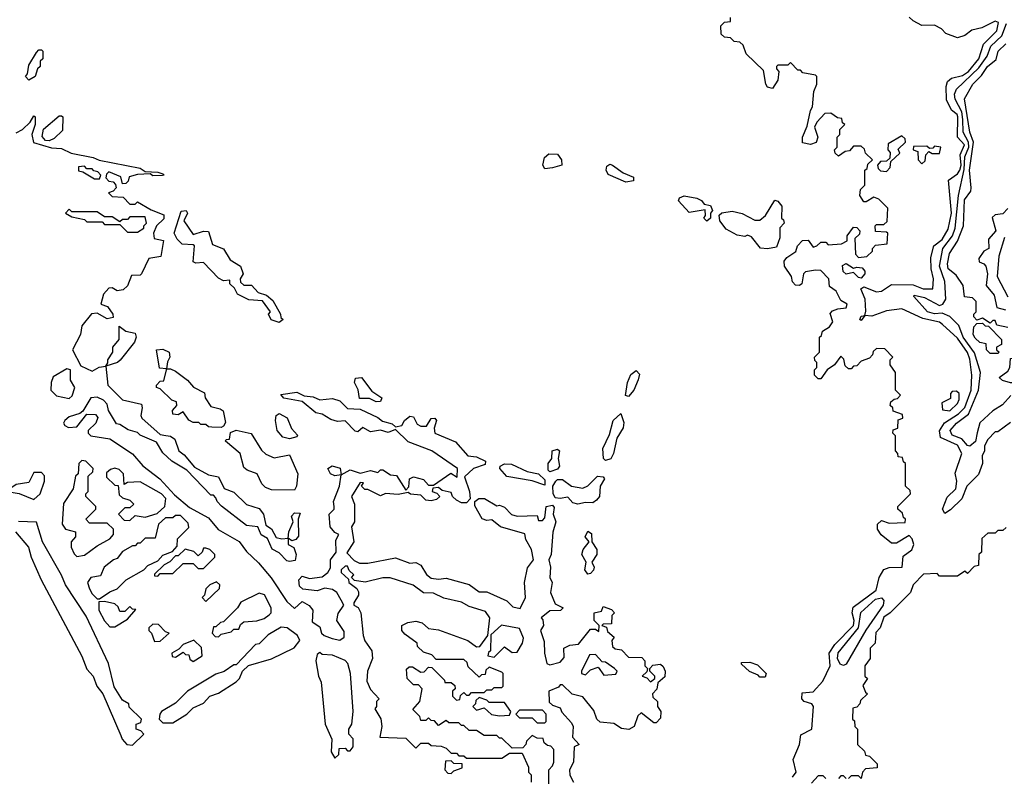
# Model space of a CAD drawing. Extents: x 2737310 to 2869991, y 870230 to 1012730.
# Tile 426 of 479: x 2808159 to 2812051, y 930929 to 933919. Entities that reach past the tile are written whole.
import ezdxf

# ---------------------------------------------------------------- set-up
doc = ezdxf.new("R2010")
doc.units = 0

msp = doc.modelspace()

# ---------------------------------------------------------------- linework, layer by layer
at = {"layer": '0CON02XD'}
for points in [[(2811380, 932555), (2811350, 932535), (2811325, 932500), (2811315, 932500), (2811300, 932515), (2811300, 932535), (2811310, 932545), (2811310, 932565), (2811301.7, 932571.7), (2811300, 932585), (2811320, 932605), (2811320, 932665), (2811328.3, 932671.7), (2811331.7, 932688.3), (2811360, 932705), (2811372.5, 932725), (2811362.5, 932757.5), (2811371.7, 932768.3), (2811393, 932777), (2811425, 932780), (2811430, 932795), (2811405, 932810), (2811386.4, 932846.4), (2811360, 932865), (2811357.5, 932895), (2811325, 932927.5), (2811305, 932930), (2811265, 932922.5), (2811257.5, 932915), (2811250, 932875), (2811241.7, 932868.3), (2811225, 932870), (2811213, 932883), (2811210, 932905), (2811182.5, 932945), (2811180, 932965), (2811190.7, 932979.3), (2811226.4, 933003.6), (2811233.8, 933026.2), (2811253, 933047), (2811275, 933047.5), (2811295, 933020), (2811310, 933025), (2811325, 933040), (2811345, 933040), (2811355, 933030), (2811407, 933033), (2811430, 933045), (2811430, 933065), (2811455, 933100), (2811468.3, 933098.3), (2811480, 933085), (2811478.3, 933071.7), (2811460, 933055), (2811463, 932993), (2811475, 932980), (2811507, 932983), (2811530, 933005), (2811530, 933015), (2811541.7, 933028.3), (2811587, 933033), (2811590, 933075), (2811585, 933080), (2811541.7, 933081.7), (2811540, 933105), (2811545, 933110), (2811575, 933110), (2811588.3, 933121.7), (2811590, 933175), (2811555, 933210), (2811535, 933217.5), (2811505, 933200), (2811495, 933200), (2811480, 933225), (2811481.7, 933248.3), (2811500, 933265), (2811500, 933325), (2811508.3, 933331.7), (2811511.7, 933348.3), (2811530, 933365), (2811501.7, 933391.7), (2811498.3, 933408.3), (2811485, 933420), (2811455, 933420), (2811438.3, 933401.7), (2811421.7, 933398.3), (2811395, 933380), (2811381.7, 933391.7), (2811380, 933405), (2811390, 933415), (2811390, 933455), (2811400, 933465), (2811400, 933485), (2811420, 933505), (2811411.7, 933511.7), (2811408.3, 933528.3), (2811391.7, 933531.7), (2811365, 933550), (2811341.7, 933548.3), (2811310, 933515), (2811300, 933495), (2811313.3, 933455), (2811306.4, 933433.6), (2811285, 933426.7), (2811253.3, 933433.3), (2811252.5, 933455), (2811271.7, 933498.3), (2811285, 933560), (2811292.5, 933575), (2811297.5, 933635), (2811310, 933665), (2811310, 933695), (2811305, 933700), (2811255, 933710), (2811245, 933720), (2811235, 933720), (2811205, 933750), (2811195, 933740), (2811155, 933740), (2811150, 933735), (2811150, 933725), (2811160, 933715), (2811155, 933680), (2811135, 933647.5), (2811115, 933652.5), (2811107.5, 933665), (2811098.3, 933718.3), (2811030, 933785), (2811018.3, 933818.3), (2811005, 933830), (2810983, 933833), (2810968.3, 933848.3), (2810945, 933850), (2810931.7, 933861.7), (2810930, 933895), (2810945, 933910), (2810968.3, 933911.7), (2810968.3, 933928.3)], [(2812075, 932327.5), (2812025, 932290), (2812015, 932290), (2811985, 932260), (2811972.5, 932235), (2811972.5, 932215), (2811963.3, 932195), (2811963.8, 932165), (2811948.3, 932121.7), (2811902.5, 932075), (2811882.5, 932025), (2811838.6, 931981.4), (2811815, 931967.5), (2811806.7, 931985), (2811825, 932032.5), (2811858.8, 932065), (2811862.5, 932095), (2811857, 932127), (2811882.5, 932205), (2811865, 932237.5), (2811798.1, 932268.1), (2811794.1, 932294.1), (2811814.5, 932325.5), (2811869.1, 932360.9), (2811895, 932386), (2811919.2, 932455), (2811922, 932515), (2811915, 932577.5), (2811905, 932603.8), (2811865, 932660), (2811806.7, 932715), (2811794.1, 932724.1), (2811728.3, 932738.3), (2811645, 932776.7), (2811585, 932769.2), (2811527, 932747), (2811500, 932750), (2811485, 932730), (2811480, 932735), (2811485, 932747.5), (2811500, 932750), (2811503, 932767), (2811501.2, 932815), (2811483.8, 932855), (2811495, 932863.3), (2811545, 932843.8), (2811565, 932846.2), (2811605, 932873.3), (2811690.8, 932870.8), (2811730, 932855), (2811767.5, 932855), (2811771.2, 932895), (2811762, 932935), (2811760.7, 932979.3), (2811772.5, 933025), (2811805, 933051.2), (2811828.3, 933091.7), (2811842.5, 933155), (2811830, 933285), (2811865, 933310), (2811875.3, 933324.7), (2811879.6, 933345), (2811875.6, 933385), (2811893.1, 933425), (2811865.8, 933455), (2811867.5, 933535), (2811863.8, 933545), (2811842.3, 933562.3), (2811822.3, 933602.3), (2811821.2, 933655), (2811826.7, 933675), (2811842.3, 933687.7), (2811885, 933699.2), (2811909.2, 933715), (2811949.4, 933765), (2811967.9, 933822.1), (2812021.2, 933875), (2812028, 933908), (2812015, 933913.8), (2811962.1, 933887.9), (2811921.9, 933878.1), (2811895, 933856.7), (2811865, 933847.5), (2811820, 933865), (2811803, 933883), (2811775, 933897.5), (2811725, 933896.7), (2811690, 933915), (2811675, 933930)], [(2812076.4, 932433.6), (2812043, 932397), (2812005, 932373.3), (2811954.4, 932325.6), (2811943.6, 932286.4), (2811937.3, 932252.7), (2811915, 932233.8), (2811905, 932236.7), (2811882.1, 932262.1), (2811845, 932277.5), (2811836.7, 932295), (2811861.2, 932325), (2811909.4, 932360.6), (2811949.2, 932455), (2811956, 932525), (2811932.6, 932602.6), (2811888.1, 932665), (2811870.5, 932710.5), (2811835, 932746.7), (2811805, 932760), (2811775, 932756.7), (2811747.5, 932765), (2811692.5, 932825), (2811695, 932830), (2811735, 932821.2), (2811795, 932790), (2811807.5, 932795), (2811820, 932815), (2811816.2, 932885), (2811794.3, 932945), (2811808.1, 933015), (2811845.6, 933065), (2811856.9, 933095), (2811869.4, 933225), (2811892.3, 933327.7), (2811895, 933377.5), (2811910, 933415), (2811909.6, 933435), (2811887.8, 933475), (2811886.2, 933525), (2811882.5, 933555), (2811855.8, 933605), (2811854.3, 933625), (2811861.2, 933645), (2811950.6, 933729.4), (2811982.9, 933775), (2811997.5, 933815), (2812040.6, 933855), (2812059.4, 933905)], [(2808195, 933680), (2808182.5, 933695), (2808190, 933705), (2808195, 933740), (2808225, 933790), (2808235, 933800), (2808245, 933800), (2808250, 933795), (2808250, 933765), (2808240, 933755), (2808240, 933735), (2808230, 933725), (2808220, 933695), (2808195, 933680)], [(2812065, 932702.5), (2812021.7, 932711.7), (2812015, 932730), (2812005, 932730), (2811995, 932720), (2811965, 932740), (2811941.7, 932731.7), (2811930, 932745), (2811930, 932755), (2811940, 932765), (2811940, 932805), (2811925, 932820), (2811893.6, 932823.6), (2811888.3, 932868.3), (2811860, 932910), (2811828.8, 932935), (2811826.2, 932955), (2811833.8, 932995), (2811865.9, 933044.1), (2811890, 933105), (2811893.2, 933206.8), (2811917.7, 933242.3), (2811920, 933255), (2811912.9, 933325), (2811929.4, 933435), (2811914.2, 933475), (2811893.9, 933606.1), (2811926.2, 933665), (2811960.8, 933699.2), (2811984, 933735), (2812018.3, 933761.7), (2812026.7, 933795), (2812056, 933824)], [(2808145, 933472.5), (2808170, 933485), (2808200, 933515), (2808215, 933540), (2808220, 933535), (2808220, 933505), (2808206.7, 933465), (2808213.8, 933433.8), (2808285, 933413.3), (2808325, 933410), (2808362, 933392), (2808450, 933375), (2808473.6, 933363.6), (2808635, 933332.5), (2808655, 933320), (2808705, 933316.7), (2808725, 933310), (2808730, 933305), (2808723, 933303), (2808685, 933302.5), (2808675, 933310), (2808625, 933307.5), (2808591.7, 933298.3), (2808588.3, 933281.7), (2808578.3, 933271.7), (2808565, 933270), (2808558.3, 933298.3), (2808511.7, 933318.3), (2808501.7, 933308.3), (2808500, 933295), (2808511.7, 933281.7), (2808528.3, 933278.3), (2808538.3, 933268.3), (2808540, 933255), (2808528.3, 933241.7), (2808510, 933235), (2808525, 933220), (2808568.3, 933218.3), (2808595, 933190), (2808615, 933190), (2808625, 933200), (2808678.3, 933168.3), (2808728.3, 933148.3), (2808728.3, 933131.7), (2808700, 933105), (2808687.5, 933075), (2808690, 933055), (2808727, 933047), (2808717, 932983), (2808670, 932975), (2808640, 932915), (2808635, 932910), (2808601.7, 932908.3), (2808585, 932867.5), (2808568.3, 932851.7), (2808545, 932847.5), (2808525, 932860), (2808511.7, 932858.3), (2808490, 932835), (2808480, 932795), (2808506.4, 932786.4), (2808527.5, 932755), (2808528.3, 932741.7), (2808505, 932737.5), (2808465, 932760), (2808443.6, 932756.4), (2808405, 932710), (2808400, 932675), (2808367.5, 932615), (2808400.7, 932550.7), (2808445, 932530), (2808473.6, 932546.4), (2808500, 932550), (2808507.5, 932562.5), (2808507.5, 932575), (2808527.5, 932605), (2808527.5, 932625), (2808552.5, 932655), (2808551.7, 932708.3), (2808578.3, 932688.3), (2808615, 932680), (2808620, 932665), (2808613.3, 932645), (2808556.4, 932573.6), (2808546.2, 932563.8), (2808500, 932550), (2808507.5, 932475), (2808565, 932417.5), (2808640, 932400), (2808643.3, 932385), (2808637.5, 932355), (2808642.5, 932345), (2808715, 932280), (2808736.4, 932276.4), (2808755, 932273.3), (2808771.7, 932261.7), (2808787.5, 932215), (2808809.3, 932199.3), (2808850.7, 932150.7), (2808905, 932120), (2808945, 932112.5), (2808967, 932067), (2809005, 932052.5), (2809055, 932003.3), (2809105, 931987.5), (2809122.5, 931965), (2809131.7, 931921.7), (2809155, 931907.5), (2809173, 931873), (2809195, 931867.5), (2809220, 931870), (2809222.5, 931895), (2809240, 931935), (2809233.3, 931956.7), (2809245, 931970), (2809268.3, 931968.3), (2809260, 931945), (2809261.7, 931878.3), (2809250, 931865), (2809235, 931860), (2809220, 931870), (2809220, 931845), (2809243, 931833), (2809252.5, 931805), (2809248.3, 931781.7), (2809225, 931777.5), (2809215, 931780), (2809185, 931812.5), (2809157, 931827), (2809138.3, 931868.3), (2809113.6, 931883.6), (2809100, 931915), (2809055, 931920), (2808957, 931997), (2808940, 932015), (2808935, 932030), (2808925, 932040), (2808915, 932040), (2808819.3, 932139.3), (2808760, 932175), (2808725, 932207.5), (2808699.3, 932249.3), (2808635, 932277.5), (2808625, 932287.5), (2808588.3, 932298.3), (2808555, 932320), (2808541.7, 932321.7), (2808510, 932375), (2808505, 932400), (2808490, 932415), (2808465, 932427.5), (2808440, 932425), (2808408.3, 932371.7), (2808397.5, 932362.5), (2808355, 932350), (2808337.5, 932335), (2808332.5, 932325), (2808337.5, 932315), (2808352.5, 932307.5), (2808385, 932310), (2808425, 932360), (2808458.3, 932358.3), (2808467.5, 932347.5), (2808460, 932325), (2808430, 932295), (2808430, 932285), (2808440, 932275), (2808515, 932262.5), (2808605, 932203.3), (2808646.1, 932156.1), (2808712.5, 932105), (2808770.7, 932040.7), (2808830.7, 931990.7), (2808905, 931950), (2808943.9, 931903.9), (2809026.4, 931856.4), (2809055, 931817.5), (2809103, 931773), (2809153, 931713), (2809215, 931620), (2809245, 931592.5), (2809275, 931620), (2809303.9, 931603.9), (2809317.5, 931585), (2809315, 931540), (2809345, 931520), (2809352.5, 931495), (2809362.5, 931485), (2809393.6, 931473.6), (2809425, 931467.5), (2809441.7, 931478.3), (2809441.7, 931501.7), (2809412.5, 931545), (2809418.3, 931571.7), (2809440, 931605), (2809430, 931625), (2809412.5, 931655), (2809395, 931666.7), (2809365, 931672.5), (2809335, 931662.5), (2809278.3, 931668.3), (2809265, 931680), (2809262.5, 931705), (2809275, 931720), (2809305, 931711.2), (2809355, 931717.5), (2809377.5, 931735), (2809387, 931753), (2809387.5, 931785), (2809410, 931815), (2809408.3, 931861.7), (2809420, 931885), (2809405, 931892.5), (2809386.7, 931915), (2809382.5, 931965), (2809402.5, 931985), (2809402.5, 931995), (2809400, 932015), (2809423.3, 932075), (2809430, 932120), (2809405, 932116.7), (2809387.5, 932125), (2809377.5, 932145), (2809393.6, 932156.4), (2809426.4, 932146.4), (2809430, 932120), (2809465, 932140), (2809505, 932127.5), (2809545, 932137.5), (2809575, 932130), (2809585, 932140), (2809595, 932140), (2809625, 932120), (2809648.3, 932118.3), (2809685, 932060), (2809697, 932073), (2809700, 932105), (2809715, 932112.5), (2809755, 932102.5), (2809775, 932080), (2809795, 932080), (2809863, 932127), (2809888.3, 932111.7), (2809890, 932145), (2809787.5, 932215), (2809695, 932251.2), (2809645, 932300), (2809615, 932287.5), (2809585, 932297.5), (2809545, 932290), (2809515, 932307.5), (2809495, 932290), (2809485, 932292.5), (2809445, 932333.3), (2809415, 932331.2), (2809388.8, 932338.8), (2809355, 932360), (2809330, 932365), (2809275, 932410), (2809203, 932423), (2809191.7, 932438.3), (2809255, 932446.7), (2809283, 932433), (2809319.3, 932429.3), (2809345, 932417.5), (2809395, 932422.5), (2809425, 932412.5), (2809455, 932382.5), (2809505, 932380), (2809575, 932347.5), (2809593, 932333), (2809631.7, 932321.7), (2809645, 932310), (2809670, 932315), (2809680, 932335), (2809701.7, 932351.7)], [(2808275, 933440), (2808261.7, 933441.7), (2808248.3, 933458.3), (2808253, 933487), (2808315, 933540), (2808325, 933540), (2808330, 933535), (2808328.3, 933481.7), (2808295, 933450), (2808275, 933440)], [(2811585, 933320), (2811600, 933335), (2811601.7, 933358.3), (2811638.3, 933391.7), (2811631.7, 933408.3), (2811660, 933435), (2811658.3, 933448.3), (2811645, 933460), (2811591.7, 933428.3), (2811590, 933405), (2811600, 933395), (2811598.3, 933371.7), (2811585, 933360), (2811561.7, 933358.3), (2811550, 933345), (2811551.7, 933331.7), (2811561.7, 933321.7), (2811585, 933320)], [(2811725, 933350), (2811738.3, 933361.7), (2811740, 933385), (2811751.7, 933398.3), (2811765, 933390), (2811795, 933390), (2811800, 933415), (2811775, 933420), (2811768.3, 933411.7), (2811755, 933410), (2811745, 933420), (2811691.7, 933418.3), (2811690, 933405), (2811708.3, 933398.3), (2811710, 933365), (2811725, 933350)], [(2810235, 933330), (2810226.7, 933345), (2810233.3, 933375), (2810250.7, 933389.3), (2810285, 933387.5), (2810300, 933365), (2810302.5, 933345), (2810265, 933333.3), (2810235, 933330)], [(2808475, 933290), (2808480, 933305), (2808468.3, 933318.3), (2808451.7, 933321.7), (2808445, 933330), (2808425, 933330), (2808415, 933340), (2808391.7, 933338.3), (2808391.7, 933321.7), (2808408.3, 933318.3), (2808455, 933290), (2808475, 933290)], [(2810555, 933277.5), (2810485, 933307.5), (2810476.7, 933325), (2810479.3, 933340.7), (2810491.7, 933348.3), (2810502.5, 933345), (2810543.8, 933313.8), (2810585, 933296.7), (2810585, 933282.5), (2810555, 933277.5)], [(2810875, 933122.5), (2810862.5, 933135), (2810870, 933145), (2810868.3, 933168.3), (2810805, 933157.5), (2810763, 933203), (2810767.5, 933215), (2810785, 933223.3), (2810835, 933214), (2810853.3, 933205), (2810865, 933190), (2810890, 933185), (2810897.5, 933165), (2810890, 933155), (2810890, 933135), (2810875, 933122.5)], [(2811115, 933013.3), (2811087, 933017), (2811051.7, 933061.7), (2811035, 933067.5), (2811025, 933062.5), (2810995, 933067.5), (2810951.2, 933091.2), (2810926.7, 933125), (2810923.3, 933146.7), (2810934, 933156), (2810975, 933162.5), (2811015, 933153.8), (2811065, 933126.7), (2811085, 933126.7), (2811106.7, 933145), (2811143.6, 933206.4), (2811155, 933202.5), (2811171.7, 933181.7), (2811170, 933135), (2811178.3, 933128.3), (2811180, 933115), (2811163, 933097), (2811163, 933057), (2811150, 933020), (2811115, 933013.3)], [(2812065, 933172.5), (2812045, 933152.5), (2812015, 933147.5), (2812003, 933137), (2812017.5, 933085), (2811988.3, 933051.7), (2811990, 933015), (2811970, 933005), (2811950, 932975), (2811951.7, 932961.7), (2811970, 932955), (2811977.5, 932945), (2811983.8, 932915), (2811978.3, 932868.3), (2812010.7, 932830.7), (2812021.7, 932781.7), (2812055, 932772.5)], [(2808625, 933080), (2808650, 933095), (2808650, 933105), (2808660, 933115), (2808655, 933140), (2808595, 933140), (2808585, 933130), (2808565, 933130), (2808555, 933120), (2808525, 933140), (2808495, 933140), (2808465, 933160), (2808365, 933160), (2808355, 933170), (2808340, 933155), (2808365, 933140), (2808415, 933130), (2808425, 933120), (2808485, 933120), (2808495, 933110), (2808555, 933110), (2808585, 933080), (2808625, 933080)], [(2809185, 932722.5), (2809153.6, 932733.6), (2809142.5, 932755), (2809150, 932765), (2809118.3, 932808.3), (2809065, 932812.5), (2809020, 932835), (2809008.3, 932858.3), (2808990, 932875), (2808990, 932890), (2808965, 932887.5), (2808945, 932897.5), (2808885, 932960), (2808855, 932957.5), (2808845, 932962.5), (2808850, 933025), (2808845, 933030), (2808801.7, 933031.7), (2808781.7, 933051.7), (2808770, 933075), (2808797, 933163), (2808817.5, 933165), (2808822.5, 933155), (2808807.5, 933125), (2808845, 933070), (2808885, 933083.3), (2808905, 933082.5), (2808921.2, 933031.2), (2808964.1, 933014.1), (2808990.7, 932970.7), (2809032.5, 932945), (2809042.5, 932915), (2809030, 932895), (2809031.7, 932881.7), (2809045, 932870), (2809075, 932870), (2809101.7, 932841.7), (2809135, 932830), (2809159.3, 932809.3), (2809190, 932755), (2809191.7, 932741.7), (2809200, 932735), (2809185, 932722.5)], [(2812051.3, 933058.7), (2812029.2, 932985), (2812022, 932905), (2812064.5, 932824.5)], [(2811485, 932897.5), (2811475, 932900), (2811455, 932920), (2811425, 932913.3), (2811414.4, 932924.4), (2811411.7, 932948.3), (2811425, 932956), (2811455, 932936.7), (2811468.3, 932941.7), (2811488.7, 932938.7), (2811500, 932925), (2811500, 932915), (2811485, 932897.5)], [(2812025, 932600), (2811995, 932600), (2811980, 932615), (2811978.3, 932638.3), (2811953.3, 932643.3), (2811935, 932660), (2811927.5, 932675), (2811930, 932705), (2811941.7, 932718.3), (2811965, 932720), (2811975, 932710), (2811988.3, 932708.3), (2812040, 932655), (2812040, 932635), (2812020, 932625), (2812020, 932615), (2812030, 932605), (2812025, 932600)], [(2808955, 932307.5), (2808918.3, 932308.3), (2808905, 932310), (2808895, 932320), (2808875, 932320), (2808867.5, 932327.5), (2808845, 932327.5), (2808827, 932337), (2808805, 932370), (2808785, 932357.5), (2808765, 932360), (2808763.3, 932375), (2808780, 932395), (2808778.3, 932408.3), (2808760, 932415), (2808715, 932460), (2808700, 932465), (2808700, 932475), (2808715, 932490), (2808728.3, 932491.7), (2808740, 932535), (2808740, 932540), (2808711.7, 932541.7), (2808700, 932615), (2808725, 932617.5), (2808750, 932605), (2808752.5, 932585), (2808743, 932567), (2808740, 932540), (2808755, 932540), (2808775, 932530), (2808822.5, 932495), (2808846.4, 932466.4), (2808890, 932445), (2808892.5, 932425), (2808915, 932390), (2808951.7, 932381.7), (2808963, 932373), (2808972.5, 932327.5), (2808965, 932312.5), (2808955, 932307.5)], [(2811213.8, 930925), (2811227.5, 930945), (2811215.6, 930995), (2811241.4, 931055), (2811246.8, 931093.2), (2811290, 931115), (2811296.7, 931205), (2811290, 931215), (2811260, 931225), (2811250, 931235), (2811251.7, 931258.3), (2811295, 931262.5), (2811333.8, 931305), (2811362, 931365), (2811358, 931415), (2811380.6, 931449.4), (2811454, 931525), (2811456.9, 931545), (2811449.2, 931575), (2811453.1, 931596.9), (2811543.8, 931665), (2811556, 931715), (2811575, 931746.7), (2811596.1, 931753.9), (2811646.7, 931755), (2811650.8, 931799.2), (2811685, 931823.3), (2811692.5, 931845), (2811687, 931867), (2811675, 931880), (2811625, 931850), (2811605, 931850), (2811563.6, 931883.6), (2811550, 931905), (2811550, 931925), (2811565, 931940), (2811595, 931930), (2811658.3, 931931.7), (2811660, 931945), (2811651.7, 931951.7), (2811648.3, 931968.3), (2811630, 931985), (2811630, 931995), (2811680, 932045), (2811678.3, 932058.3), (2811660, 932075), (2811660, 932165), (2811651.7, 932171.7), (2811648.3, 932188.3), (2811631.7, 932191.7), (2811630, 932205), (2811620, 932215), (2811620, 932275), (2811610, 932285), (2811611.7, 932298.3), (2811630, 932305), (2811631.7, 932338.3), (2811650, 932345), (2811648.3, 932358.3), (2811611.7, 932371.7), (2811610, 932385), (2811600, 932395), (2811601.7, 932408.3), (2811615, 932420), (2811628.3, 932421.7), (2811640, 932435), (2811620, 932455), (2811620, 932525), (2811600, 932555), (2811600, 932575), (2811610, 932585), (2811578.3, 932618.3), (2811545, 932620), (2811531.7, 932608.3), (2811530, 932595), (2811518.3, 932581.7), (2811485, 932570), (2811468.3, 932551.7), (2811455, 932550), (2811445, 932540), (2811435, 932540), (2811421.7, 932551.7), (2811417, 932577), (2811405, 932590), (2811380, 932555)], [(2812125, 932483.8), (2812075, 932483.8), (2812043, 932493), (2812030, 932505), (2812065, 932530), (2812072.5, 932545), (2812075, 932580), (2812145, 932592.5), (2812165, 932567.5), (2812188.3, 932558.3), (2812202.5, 932545), (2812195, 932530), (2812165, 932517.5), (2812125, 932483.8)], [(2808355, 932422.5), (2808367, 932433), (2808377.5, 932465), (2808360, 932495), (2808360, 932535), (2808345, 932540), (2808291.7, 932508.3), (2808283.3, 932485), (2808282.5, 932455), (2808305, 932432.5), (2808355, 932422.5)], [(2810565, 932430), (2810553.8, 932433.8), (2810561.2, 932485), (2810575, 932516.7), (2810595, 932533.3), (2810608.3, 932518.3), (2810603.9, 932496.1), (2810586.2, 932455), (2810565, 932430)], [(2809568.3, 932408.3), (2809541.7, 932421.7), (2809501.7, 932421.7), (2809497, 932457), (2809482.5, 932485), (2809487, 932503), (2809510, 932505), (2809550.7, 932450.7), (2809590, 932425), (2809585, 932410), (2809568.3, 932408.3)], [(2811835, 932374), (2811865, 932402.5), (2811871.7, 932418.3), (2811871.7, 932441.7), (2811861.7, 932451.7), (2811845, 932450), (2811838.3, 932441.7), (2811838.3, 932421.7), (2811803.3, 932405), (2811807, 932377), (2811835, 932374)], [(2809225, 932263.3), (2809199.5, 932269.5), (2809176.7, 932295), (2809170, 932335), (2809172.5, 932355), (2809185, 932362.5), (2809215.9, 932345.9), (2809234, 932304), (2809257, 932277), (2809255, 932270), (2809225, 932263.3)], [(2810475, 932176.7), (2810466.7, 932185), (2810464, 932225), (2810490.5, 932279.5), (2810504.4, 932335.6), (2810535, 932362.5), (2810547.3, 932327.3), (2810544.1, 932305.9), (2810518.8, 932265), (2810506, 932205), (2810495, 932183.3), (2810475, 932176.7)], [(2809701.7, 932351.7), (2809715, 932350), (2809730.7, 932320.7), (2809745, 932312.5), (2809766.7, 932313.3), (2809785, 932342.5), (2809800, 932345), (2809806.7, 932335), (2809797.5, 932305), (2809800, 932285), (2809881.2, 932251.2), (2809930, 932195), (2809965, 932191.2), (2810000, 932175), (2809999.3, 932160.7), (2809952.5, 932145), (2809917.5, 932112.5), (2809936.7, 932055), (2809940, 932025), (2809925, 932010), (2809905, 932010), (2809885, 932020), (2809870, 932035), (2809865, 932050), (2809828.3, 932058.3), (2809815, 932070), (2809791.7, 932068.3), (2809790, 932055), (2809808.3, 932048.3), (2809820, 932035), (2809807, 932023), (2809785, 932017.5), (2809765, 932020), (2809745, 932040), (2809703.6, 932043.6), (2809695, 932050), (2809655, 932043.3), (2809605, 932046.7), (2809585, 932037.5), (2809535, 932062.5), (2809523, 932063), (2809510, 932075), (2809518.3, 932088.3), (2809505, 932090), (2809470, 932035), (2809482.5, 932005), (2809482.5, 931935), (2809470, 931915), (2809480, 931855), (2809451.7, 931811.7), (2809481.2, 931781.2), (2809501.7, 931771.7), (2809535, 931771.2), (2809645, 931792.5), (2809701.7, 931771.7), (2809725, 931773.3), (2809745, 931763.3), (2809767, 931727), (2809785, 931712.5), (2809815, 931707.5), (2809845, 931712.5), (2809935, 931687.5), (2809975, 931657.5), (2810005, 931657.5), (2810085, 931622.5), (2810108.3, 931598.3), (2810137.5, 931592.5), (2810158, 931635), (2810154, 931695), (2810166.7, 931753.3), (2810190, 931785), (2810182.5, 931825), (2810160, 931865), (2810155, 931887.5), (2810060, 931915), (2810025, 931942.5), (2810005, 931940), (2809987, 931947), (2809958.3, 931998.3), (2809957.5, 932015), (2809973.6, 932026.4), (2809996.4, 932026.4), (2810045, 931997.5), (2810055, 932000), (2810075, 931992.5), (2810103, 931963), (2810125, 931957.5), (2810205, 931960), (2810210, 931940), (2810225, 931940), (2810235, 931950), (2810240, 931995), (2810265, 932000), (2810271.7, 931991.7), (2810267.5, 931965), (2810277.5, 931935), (2810266.4, 931893.6), (2810260, 931805), (2810250, 931785), (2810257.5, 931755), (2810253.8, 931715), (2810263.8, 931695), (2810257.5, 931655), (2810275, 931610), (2810307.5, 931595), (2810296.4, 931583.6), (2810255, 931582.5), (2810220, 931555), (2810227, 931547), (2810230, 931525), (2810217.5, 931505), (2810231.7, 931461.7), (2810233.3, 931415), (2810242.5, 931375), (2810255, 931370), (2810295, 931380), (2810311.7, 931398.3), (2810310, 931435), (2810333, 931447), (2810368.3, 931451.7), (2810415, 931510), (2810435, 931510), (2810448.3, 931501.7), (2810450, 931525), (2810430, 931545), (2810430, 931575), (2810458.3, 931581.7), (2810465, 931600), (2810498.3, 931588.3), (2810510, 931575), (2810500, 931565), (2810498.3, 931531.7), (2810465, 931530), (2810460, 931525), (2810478.3, 931518.3), (2810481.7, 931501.7), (2810508.3, 931478.3), (2810500, 931465), (2810501.7, 931441.7), (2810513, 931433), (2810538.3, 931428.3), (2810565, 931400), (2810618.3, 931398.3), (2810630, 931385), (2810630, 931365), (2810640, 931355), (2810638.3, 931341.7), (2810620, 931325), (2810638.3, 931318.3), (2810651.7, 931301.7), (2810670, 931315), (2810670, 931325), (2810650, 931345), (2810650, 931355), (2810661.7, 931368.3), (2810691.7, 931371.7), (2810703, 931363), (2810710, 931345), (2810708.3, 931321.7), (2810681.7, 931298.3), (2810677, 931273), (2810660, 931255), (2810661.7, 931241.7), (2810680, 931225), (2810680, 931205), (2810692.5, 931185), (2810691.7, 931158.3), (2810675, 931140), (2810665, 931140), (2810615, 931180), (2810601.7, 931168.3), (2810587.5, 931125), (2810566.4, 931113.6), (2810538.3, 931118.3), (2810507, 931137), (2810453, 931143), (2810440, 931155), (2810428.3, 931188.3), (2810385, 931242.5), (2810343, 931253), (2810305, 931290), (2810295, 931290), (2810288.3, 931281.7), (2810250, 931265), (2810251.7, 931221.7), (2810265, 931210), (2810295, 931200), (2810301.7, 931181.7), (2810340.7, 931140.7), (2810346, 931125), (2810343.8, 931083.8), (2810370, 931055), (2810350, 931045), (2810347.5, 930985), (2810332.5, 930955), (2810333, 930933), (2810347.5, 930905)], [(2809245, 932060), (2809155, 932061.2), (2809130.5, 932070.5), (2809116.7, 932085), (2809097.5, 932125), (2809058.3, 932138.3), (2809045, 932150), (2809030, 932205), (2808973, 932253), (2808975, 932260), (2808988.3, 932261.7), (2808991.7, 932288.3), (2809015, 932297.5), (2809073.8, 932283.8), (2809115, 932217.5), (2809131.7, 932201.7), (2809165, 932187.5), (2809225, 932200), (2809258.8, 932125), (2809253.3, 932075), (2809245, 932060)], [(2810255, 932132.5), (2810248.3, 932138.3), (2810247.5, 932165), (2810262.5, 932185), (2810263.3, 932215), (2810285, 932222.5), (2810292.5, 932215), (2810287.5, 932185), (2810292.5, 932155), (2810285, 932142.5), (2810255, 932132.5)], [(2808385, 931797.5), (2808415, 931802.5), (2808465, 931840), (2808515, 931867.5), (2808530, 931885), (2808530, 931905), (2808505, 931930), (2808435, 931930), (2808420, 931945), (2808460, 931985), (2808460, 931995), (2808420, 932035), (2808420, 932045), (2808430, 932055), (2808430, 932115), (2808448.3, 932131.7), (2808450, 932145), (2808420, 932175), (2808405, 932177.5), (2808392.5, 932165), (2808390, 932125), (2808380, 932115), (2808370, 932065), (2808332.7, 932007.3), (2808327.5, 931925), (2808340, 931905), (2808380, 931895), (2808380, 931875), (2808362.5, 931855), (2808362.5, 931835), (2808375, 931807.5), (2808385, 931797.5)], [(2810235, 932080), (2810185, 932096.7), (2810085, 932113.8), (2810056.7, 932145), (2810057.5, 932155), (2810075, 932163.8), (2810103, 932163), (2810165, 932133.3), (2810210, 932125), (2810235, 932100), (2810235, 932080)], [(2808215, 932023.3), (2808240, 932045), (2808256.7, 932095), (2808257, 932117), (2808245, 932130), (2808215, 932130), (2808195, 932090), (2808145, 932082.5), (2808120, 932065), (2808125, 932052.5), (2808157, 932047), (2808215, 932023.3)], [(2808595, 931940), (2808615, 931960), (2808655, 931952.5), (2808702.5, 931967.5), (2808732.5, 931995), (2808737, 932027), (2808720, 932045), (2808635, 932092.5), (2808585, 932090), (2808571.7, 932081.7), (2808570, 932125), (2808551.7, 932141.7), (2808535, 932146.7), (2808518.3, 932141.7), (2808501.7, 932128.3), (2808501.7, 932111.7), (2808535, 932080), (2808548.3, 932078.3), (2808551.7, 932041.7), (2808565, 932030), (2808595, 932020), (2808610, 932005), (2808595, 931990), (2808575, 931990), (2808550, 931965), (2808571.7, 931941.7), (2808595, 931940)], [(2810365, 932003.8), (2810345, 932010), (2810325, 932032.5), (2810295, 932026.7), (2810275, 932030), (2810267, 932047), (2810266.7, 932075), (2810277.5, 932095), (2810285, 932102.5), (2810305, 932102.5), (2810340, 932075), (2810385, 932067.5), (2810405, 932077.5), (2810442.5, 932115), (2810465, 932112.5), (2810470, 932105), (2810453.3, 932075), (2810451.2, 932035), (2810439.5, 932020.5), (2810425, 932010), (2810395, 932011.2), (2810365, 932003.8)], [(2808605, 931052.5), (2808650, 931095), (2808638.3, 931108.3), (2808620, 931115), (2808620, 931135), (2808638.3, 931141.7), (2808640, 931155), (2808591.7, 931201.7), (2808590, 931215), (2808565, 931230), (2808533, 931283), (2808510, 931375), (2808421.7, 931561.7), (2808340, 931685), (2808324.2, 931724.2), (2808248.8, 931855), (2808225, 931933.3), (2808154.4, 931935.6)], [(2808475, 931630), (2808515, 931657.5), (2808545, 931670), (2808580, 931705), (2808650, 931745), (2808665, 931762.5), (2808705, 931780), (2808725, 931802.5), (2808763, 931817), (2808781.7, 931838.3), (2808782.5, 931867.5), (2808828.3, 931911.7), (2808825, 931930), (2808795, 931960), (2808775, 931960), (2808765, 931950), (2808735, 931950), (2808707.5, 931925), (2808695, 931870), (2808655, 931870), (2808635, 931850), (2808625, 931850), (2808615, 931840), (2808605, 931840), (2808565, 931817.5), (2808545, 931790), (2808530, 931785), (2808492.5, 931755), (2808478.3, 931721.7), (2808440, 931715), (2808427.5, 931695), (2808435, 931670), (2808445, 931650), (2808465, 931630), (2808475, 931630)], [(2808142, 931895), (2808193.8, 931835), (2808204.2, 931795), (2808244, 931705), (2808404.2, 931404.2), (2808425, 931352.5), (2808450, 931325), (2808463.8, 931285), (2808487.5, 931255), (2808559.5, 931089.5), (2808563.8, 931075), (2808582.5, 931055), (2808605, 931052.5)], [(2810405, 931727.5), (2810392.5, 931745), (2810397.5, 931775), (2810381.2, 931805), (2810386.2, 931825), (2810410, 931855), (2810393.8, 931875), (2810405, 931897.5), (2810418.8, 931888.8), (2810420, 931855), (2810440, 931825), (2810440, 931805), (2810420, 931775), (2810430, 931755), (2810427, 931743), (2810415, 931730), (2810405, 931727.5)], [(2812058.3, 931911.7), (2812045, 931900), (2812025, 931900), (2812015, 931890), (2811985, 931890), (2811961.7, 931868.3), (2811960, 931815), (2811950, 931805), (2811948.3, 931761.7), (2811931.7, 931758.3), (2811905, 931730), (2811895, 931740), (2811865, 931720), (2811795, 931720), (2811785, 931730), (2811731.7, 931728.3), (2811690, 931685), (2811680, 931655), (2811600, 931575), (2811575, 931557.5), (2811560, 931515), (2811543, 931497), (2811540, 931455), (2811520, 931435), (2811520, 931395), (2811500, 931365), (2811500, 931325), (2811510, 931315), (2811491.7, 931288.3), (2811501.7, 931261.7), (2811510, 931255), (2811481.7, 931228.3), (2811480, 931215), (2811468.3, 931201.7), (2811451.7, 931198.3), (2811450, 931155), (2811458.3, 931148.3), (2811460, 931125), (2811470, 931115), (2811470, 931055), (2811498.3, 931028.3), (2811501.7, 931011.7), (2811518.3, 931008.3), (2811548.3, 930978.3), (2811548.3, 930961.7), (2811501.7, 930958.3), (2811490, 930945), (2811485, 930920), (2811475, 930930), (2811445, 930930), (2811435, 930920)], [(2808705, 931720), (2808715, 931730), (2808765, 931730), (2808805, 931770), (2808845, 931770), (2808865, 931750), (2808885, 931750), (2808930, 931795), (2808930, 931805), (2808910, 931825), (2808895, 931830), (2808885, 931830), (2808880, 931815), (2808865, 931800), (2808847, 931817), (2808813, 931827), (2808785, 931800), (2808775, 931800), (2808753, 931777), (2808730, 931765), (2808691.7, 931728.3), (2808691.7, 931721.7), (2808705, 931720)], [(2810250, 930875), (2810250, 930955), (2810265, 930970), (2810270, 930985), (2810270, 931035), (2810258.3, 931048.3), (2810245, 931050), (2810231.7, 931061.7), (2810228.3, 931078.3), (2810205, 931080), (2810185, 931090), (2810161.7, 931068.3), (2810160, 931055), (2810148.3, 931041.7), (2810105, 931040), (2810065, 931080), (2810055, 931080), (2810045, 931090), (2809995, 931090), (2809965, 931110), (2809935, 931110), (2809915, 931130), (2809905, 931130), (2809895, 931140), (2809855, 931140), (2809845, 931150), (2809815, 931130), (2809798.3, 931148.3), (2809785, 931150), (2809775, 931160), (2809765, 931150), (2809745, 931150), (2809740, 931165), (2809713, 931193), (2809740, 931225), (2809750, 931275), (2809735, 931290), (2809715, 931290), (2809690, 931315), (2809688.3, 931351.7), (2809698.3, 931361.7), (2809711.7, 931361.7), (2809745, 931340), (2809758.3, 931341.7), (2809775, 931360), (2809788.3, 931358.3), (2809838.3, 931308.3), (2809840, 931300), (2809865, 931300), (2809878.3, 931288.3), (2809880, 931275), (2809870, 931265), (2809870, 931245), (2809885, 931230), (2809898.3, 931231.7), (2809901.7, 931248.3), (2809915, 931260), (2809925, 931250), (2809935, 931250), (2809945, 931260), (2809995, 931260), (2810005, 931270), (2810025, 931270), (2810035, 931280), (2810065, 931280), (2810070, 931285), (2810070, 931335), (2810065, 931340), (2810015, 931360), (2810001.7, 931348.3), (2809998.3, 931331.7), (2809985, 931330), (2809975, 931320), (2809931.7, 931361.7), (2809928.3, 931378.3), (2809915, 931390), (2809805, 931390), (2809788.3, 931408.3), (2809755, 931420), (2809731.7, 931441.7), (2809730, 931455), (2809680.7, 931490.7), (2809670, 931505), (2809670, 931525), (2809693, 931537), (2809725, 931542.5), (2809750, 931535), (2809775, 931512.5), (2809815, 931507.5), (2809930, 931465), (2809965, 931440), (2809978.3, 931441.7), (2810010, 931485), (2810016.7, 931555), (2810000.7, 931580.7), (2809935, 931600), (2809905, 931616.7), (2809835, 931632.5), (2809795, 931653.3), (2809755, 931653.8), (2809714.3, 931684.3), (2809623.6, 931713.6), (2809595, 931713.3), (2809525, 931696.2), (2809482.5, 931702.5), (2809470, 931715), (2809480, 931725), (2809461.7, 931741.7), (2809455, 931760), (2809445, 931760), (2809430, 931745), (2809430, 931735), (2809458.3, 931708.3), (2809460, 931695), (2809491.7, 931671.7), (2809498.3, 931658.3), (2809498.8, 931645), (2809480, 931615), (2809480, 931605), (2809496.4, 931596.4), (2809507.5, 931575), (2809516.7, 931485), (2809523.9, 931463.9), (2809551.2, 931425), (2809553.8, 931395), (2809533.3, 931345), (2809531.2, 931305), (2809545, 931272.5), (2809580, 931235), (2809570, 931225), (2809570, 931205), (2809562.5, 931195), (2809586.4, 931156.4), (2809590, 931125), (2809583, 931083), (2809685, 931080), (2809725, 931040), (2809745, 931060), (2809775, 931060), (2809785, 931050), (2809825, 931047.5), (2809845, 931040), (2809865, 931020), (2809885, 931020), (2809895, 931010), (2809915, 931010), (2809925, 931000), (2810065, 931000), (2810095, 931020), (2810145, 931020), (2810170, 930965), (2810170, 930945), (2810180, 930935), (2810180, 930905)], [(2808895, 931620), (2808948.3, 931671.7), (2808950, 931685), (2808937, 931697), (2808910, 931685), (2808895, 931670), (2808890, 931645), (2808880, 931635), (2808895, 931620)], [(2808535, 931520), (2808585, 931550), (2808618.3, 931588.3), (2808605, 931590), (2808595, 931600), (2808575, 931580), (2808555, 931580), (2808548.3, 931598.3), (2808535, 931610), (2808495, 931620), (2808471.7, 931618.3), (2808472.5, 931585), (2808493.9, 931543.9), (2808515, 931520), (2808535, 931520)], [(2808945, 931480), (2808955, 931490), (2808995, 931500), (2809005, 931510), (2809025, 931510), (2809031.7, 931528.3), (2809045, 931540), (2809097, 931543), (2809125, 931552.5), (2809145, 931567.5), (2809152.5, 931575), (2809152.5, 931595), (2809126.4, 931646.4), (2809105, 931652.5), (2809033, 931617), (2809020, 931595), (2808965, 931540), (2808953, 931537), (2808935, 931520), (2808925, 931520), (2808920, 931495), (2808931.7, 931481.7), (2808945, 931480)], [(2811415, 931366.2), (2811401.4, 931371.4), (2811390.8, 931395), (2811393.6, 931416.4), (2811474.4, 931515), (2811483.2, 931576.8), (2811541.1, 931628.9), (2811565, 931634), (2811574.2, 931624.2), (2811571.9, 931605), (2811503.6, 931506.4), (2811425, 931372), (2811415, 931366.2)], [(2808691.7, 931461.7), (2808715, 931462.5), (2808750, 931495), (2808735, 931500), (2808708.3, 931528.3), (2808685, 931530), (2808670, 931515), (2808670, 931505), (2808680, 931495), (2808691.7, 931461.7)], [(2808765, 931140), (2808820, 931175), (2808845, 931200), (2808885, 931217.5), (2808910, 931245), (2808945, 931257.5), (2809015, 931302.5), (2809027.5, 931315), (2809040, 931345), (2809063, 931367), (2809155, 931392.5), (2809243.6, 931436.4), (2809266.7, 931465), (2809256.7, 931485), (2809215.9, 931515.9), (2809192.3, 931517.7), (2809141.7, 931488.3), (2809105, 931452.5), (2809090.7, 931449.3), (2809015, 931370), (2809005, 931370), (2808967, 931343), (2808935, 931332.5), (2808822.5, 931265), (2808775, 931217.5), (2808720, 931185), (2808712.5, 931175), (2808710, 931155), (2808725, 931140), (2808765, 931140)], [(2810035, 931400), (2810075, 931440), (2810105, 931417.5), (2810125, 931420), (2810146.2, 931455), (2810150, 931475), (2810135, 931512.5), (2810063.6, 931526.4), (2810021.7, 931488.3), (2810020, 931425), (2810011.7, 931418.3), (2810010, 931405), (2810035, 931400)], [(2808845, 931382.5), (2808880, 931405), (2808878.3, 931438.3), (2808847.5, 931467.5), (2808805, 931450), (2808788.3, 931431.7), (2808760, 931415), (2808761.7, 931401.7), (2808775, 931400), (2808805, 931420), (2808815, 931410), (2808828.3, 931408.3), (2808831.7, 931391.7), (2808845, 931382.5)], [(2809405, 931000), (2809420, 931015), (2809421.7, 931038.3), (2809445, 931040), (2809455, 931030), (2809465, 931030), (2809477.5, 931045), (2809477, 931077), (2809460, 931095), (2809460, 931115), (2809472.5, 931135), (2809476.7, 931185), (2809466.2, 931335), (2809456.7, 931375), (2809446.1, 931386.1), (2809395, 931407.5), (2809355, 931410), (2809345, 931417.5), (2809335, 931410), (2809330, 931385), (2809340, 931325), (2809351.2, 931301.2), (2809366.2, 931135), (2809393.3, 931075), (2809390, 931025), (2809405, 931000)], [(2810468.3, 931328.3), (2810515, 931332.5), (2810520, 931345), (2810510, 931355), (2810475, 931380), (2810461.7, 931381.7), (2810435, 931410), (2810411.7, 931408.3), (2810380, 931345), (2810380, 931335), (2810395, 931330), (2810415, 931350), (2810445, 931360), (2810468.3, 931328.3)], [(2811105, 931320), (2811085, 931320), (2811078.3, 931328.3), (2811043, 931343), (2811011.7, 931371.7), (2811011.7, 931378.3), (2811045, 931380), (2811075, 931370), (2811110, 931335), (2811105, 931320)], [(2810055, 931167.5), (2810095, 931170), (2810100, 931185), (2810075, 931220), (2810015, 931220), (2810005, 931230), (2809975, 931240), (2809961.7, 931228.3), (2809960, 931215), (2809950, 931205), (2809965, 931190), (2809995, 931200), (2810023.3, 931173.3), (2810055, 931167.5)], [(2810235, 931140), (2810240, 931145), (2810240, 931175), (2810225, 931190), (2810135, 931190), (2810120, 931175), (2810135, 931160), (2810185, 931160), (2810205, 931140), (2810235, 931140)], [(2809865, 930940), (2809875, 930950), (2809908.3, 930961.7), (2809908.3, 930978.3), (2809875, 930980), (2809865, 930990), (2809841.7, 930988.3), (2809840, 930955), (2809851.7, 930941.7), (2809865, 930940)], [(2811345, 930920), (2811335, 930930), (2811315, 930930), (2811288.3, 930901.7)], [(2811425, 930920), (2811415, 930930), (2811405, 930930), (2811395, 930920)]]:
    msp.add_lwpolyline(points, dxfattribs=at)

doc.saveas('drawing.dxf')
